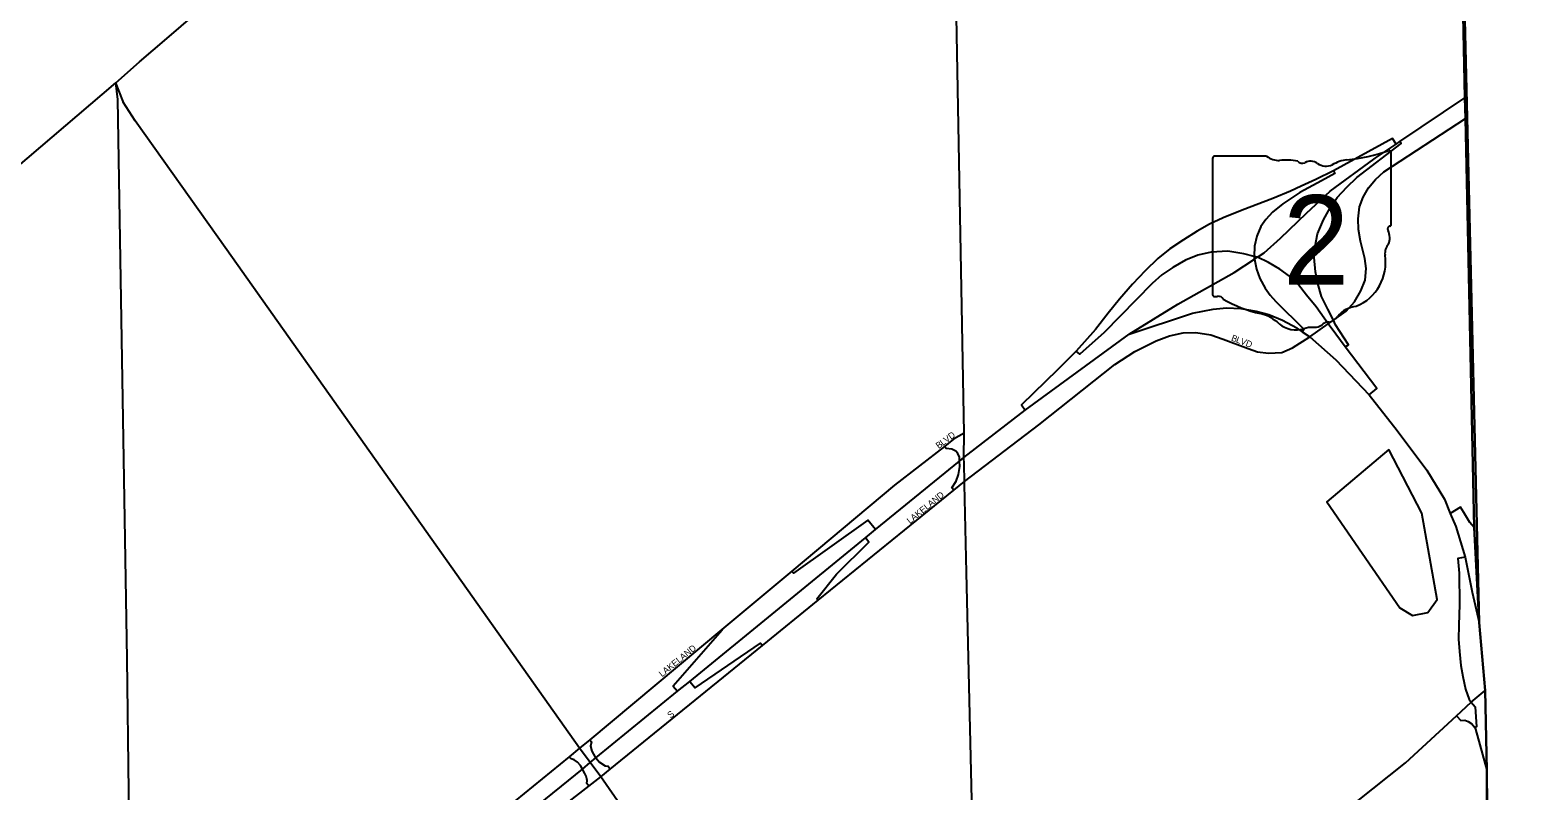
# Model space of a CAD drawing. Extents: x 2010165 to 2382125, y 1060529 to 1407316.
# Drawn here: x 2234114 to 2245862, y 1310963 to 1316886 of the extents above; entities that cross this region are included whole.
import ezdxf

# ---------------------------------------------------------------- set-up
doc = ezdxf.new("R2010")
doc.units = 0
for name, color, linetype in [('GM_X_Adjacent_County', 7, 'Continuous'), ('GM_X_City_Street', 7, 'Continuous'), ('GM_X_City_Street_Text', 7, 'Continuous'), ('GM_X_Corporation', 7, 'Continuous'), ('GM_X_County', 7, 'Continuous'), ('GM_X_Interchange_Ramps', 7, 'Continuous'), ('GM_X_Interstate_Location', 7, 'Continuous'), ('GM_X_Interstate_Route', 7, 'Continuous'), ('GM_X_Minor_Lake', 7, 'Continuous'), ('GM_X_State_Location', 7, 'Continuous'), ('GM_X_State_Route', 7, 'Continuous'), ('GM_X_State_Shield', 7, 'Continuous'), ('GM_X_US_Route', 7, 'Continuous')]:
    doc.layers.add(name, color=color, linetype=linetype)

msp = doc.modelspace()

# ---------------------------------------------------------------- linework, layer by layer
at = {"layer": 'GM_X_Adjacent_County'}
msp.add_lwpolyline([(2253871, 1302246), (2248279, 1302210), (2246039, 1302195), (2245541, 1302192), (2245528, 1304087), (2245507, 1306573), (2245466, 1311124), (2245451, 1311744), (2245406, 1312275), (2245366, 1313013), (2245298, 1316197), (2245294, 1316360), (2245278, 1317130)], dxfattribs=at)
at = {"layer": 'GM_X_City_Street'}
for points in [[(2234909, 1308893), (2234870, 1311991), (2234797, 1316346), (2234781, 1316477)], [(2234838, 1316330), (2234781, 1316477)], [(2238395, 1311294), (2235647, 1315176), (2234931, 1316181), (2234839, 1316326), (2234838, 1316330)], [(2237772, 1310459), (2238467, 1311000), (2238560, 1311072), (2238634, 1311133), (2239820, 1312094), (2240255, 1312447), (2241311, 1313304), (2241395, 1313371), (2241975, 1313814), (2242567, 1314282), (2242723, 1314385), (2242887, 1314467), (2242992, 1314505), (2243098, 1314530), (2243198, 1314531), (2243315, 1314514), (2243411, 1314481), (2243606, 1314408), (2243679, 1314382), (2243763, 1314370), (2243868, 1314377), (2243951, 1314412), (2244085, 1314498), (2244229, 1314599), (2244269, 1314627), (2244370, 1314698), (2244433, 1314771), (2244484, 1314855), (2244516, 1314938), (2244524, 1315029), (2244514, 1315108), (2244481, 1315242), (2244466, 1315335), (2244463, 1315418), (2244473, 1315509), (2244500, 1315585), (2244542, 1315658), (2244597, 1315723), (2244661, 1315782), (2245298, 1316197)], [(2241391, 1313747), (2241308, 1313700), (2241239, 1313644), (2240849, 1313342), (2240048, 1312674), (2239503, 1312219), (2238476, 1311361), (2238395, 1311294), (2238315, 1311229), (2237753, 1310771), (2237032, 1310186), (2236735, 1309945), (2236518, 1309769), (2235520, 1308963), (2235213, 1308739), (2235026, 1308631), (2234914, 1308565), (2234865, 1308535)], [(2239398, 1309868), (2239376, 1309899), (2238560, 1311072), (2238478, 1311183), (2238395, 1311294)]]:
    msp.add_lwpolyline(points, dxfattribs=at)
at = {"layer": 'GM_X_Corporation'}
for points in [[(2253383, 1309636), (2251984, 1309571), (2251976, 1310172), (2249249, 1310209), (2249256, 1309054), (2247540, 1309008), (2247533, 1308848), (2245458, 1308807), (2245466, 1311124), (2245451, 1311744), (2245406, 1312275), (2245178, 1321773), (2246132, 1321791), (2248226, 1321814), (2253448, 1321874)], [(2245178, 1321773), (2245406, 1312275), (2245451, 1311744), (2245466, 1311124), (2245458, 1308807), (2245473, 1308109), (2243489, 1308053), (2243515, 1306895), (2242283, 1306903), (2241498, 1306888), (2241571, 1303589), (2239087, 1303545), (2239128, 1302428), (2238391, 1302405), (2238502, 1298389), (2234754, 1298378), (2234939, 1293048)]]:
    msp.add_lwpolyline(points, dxfattribs=at)
at = {"layer": 'GM_X_County'}
msp.add_lwpolyline([(2245278, 1317130), (2245294, 1316360), (2245298, 1316197), (2245366, 1313013), (2245406, 1312275), (2245451, 1311744), (2245466, 1311124), (2245507, 1306573), (2245528, 1304087), (2245541, 1302192), (2246039, 1302195), (2248279, 1302210), (2253871, 1302246)], dxfattribs=at)
at = {"layer": 'GM_X_Interchange_Ramps'}
for points in [[(2244758, 1315998), (2244729, 1316042), (2244269, 1315791), (2244132, 1315722), (2244018, 1315671), (2243936, 1315633), (2243796, 1315575), (2243557, 1315485), (2243409, 1315424), (2243305, 1315375), (2243207, 1315322), (2243100, 1315254), (2242994, 1315183), (2242900, 1315107), (2242803, 1315012), (2242704, 1314908), (2242603, 1314791), (2242514, 1314681), (2242416, 1314556), (2242265, 1314387), (2242118, 1314242), (2241838, 1313968), (2241868, 1313928)], [(2244362, 1314419), (2244386, 1314437), (2244286, 1314591), (2244269, 1314627), (2244226, 1314713), (2244176, 1314812), (2244147, 1314914), (2244129, 1315005), (2244120, 1315115), (2244126, 1315203), (2244146, 1315300), (2244193, 1315410), (2244243, 1315503), (2244298, 1315582), (2244375, 1315664), (2244452, 1315738), (2244798, 1316004), (2244788, 1316018)], [(2244269, 1315791), (2244280, 1315771), (2244176, 1315712), (2244008, 1315623), (2243875, 1315533), (2243794, 1315470), (2243743, 1315412), (2243703, 1315356), (2243672, 1315281), (2243655, 1315205), (2243652, 1315124), (2243652, 1315112), (2243654, 1315102), (2243669, 1315026), (2243697, 1314952), (2243737, 1314878), (2243776, 1314822), (2243820, 1314774), (2244039, 1314557), (2244027, 1314538)], [(2244548, 1314046), (2244607, 1314095), (2244362, 1314419), (2244287, 1314518), (2244229, 1314599), (2244135, 1314732), (2244059, 1314823), (2243996, 1314902), (2243927, 1314970), (2243852, 1315026), (2243764, 1315078), (2243678, 1315118), (2243652, 1315124), (2243570, 1315145), (2243446, 1315164), (2243318, 1315157), (2243212, 1315133), (2243116, 1315096), (2243018, 1315039), (2242932, 1314981), (2242856, 1314912), (2242483, 1314533), (2242293, 1314363), (2242265, 1314387)], [(2241311, 1313304), (2241297, 1313322), (2241329, 1313374), (2241349, 1313426), (2241357, 1313488), (2241356, 1313531), (2241355, 1313561), (2241343, 1313589), (2241326, 1313608), (2241296, 1313624), (2241251, 1313629), (2241239, 1313644)], [(2245366, 1313013), (2245333, 1313053), (2245285, 1313129), (2245260, 1313171), (2245180, 1313123)], [(2240702, 1312997), (2240641, 1313071), (2240062, 1312657), (2240048, 1312674)], [(2240255, 1312447), (2240245, 1312459), (2240397, 1312649), (2240649, 1312900), (2240623, 1312932)], [(2245296, 1312782), (2245240, 1312771), (2245249, 1312658), (2245253, 1312415), (2245247, 1312253), (2245245, 1312145), (2245251, 1312047), (2245261, 1311939), (2245278, 1311852), (2245298, 1311755), (2245327, 1311673), (2245343, 1311654)], [(2239503, 1312219), (2239506, 1312215), (2239124, 1311779), (2239158, 1311738)], [(2239253, 1311815), (2239295, 1311765), (2239804, 1312114), (2239820, 1312094)], [(2245343, 1311654), (2245375, 1311617), (2245384, 1311462), (2245372, 1311456)], [(2245228, 1311548), (2245261, 1311511), (2245293, 1311514), (2245320, 1311503), (2245347, 1311485), (2245372, 1311456), (2245377, 1311444), (2245466, 1311123)], [(2238476, 1311361), (2238488, 1311345), (2238481, 1311311), (2238491, 1311271), (2238517, 1311225), (2238522, 1311219), (2238550, 1311186), (2238595, 1311158), (2238617, 1311155), (2238634, 1311133)], [(2238467, 1311000), (2238452, 1311019), (2238454, 1311044), (2238451, 1311056), (2238446, 1311078), (2238436, 1311099), (2238417, 1311133), (2238401, 1311160), (2238380, 1311185), (2238353, 1311204), (2238329, 1311212), (2238315, 1311229)]]:
    msp.add_lwpolyline(points, dxfattribs=at)
at = {"layer": 'GM_X_Interstate_Route'}
for points in [[(2242679, 1314520), (2242679, 1314520), (2243170, 1314681), (2243332, 1314714), (2243436, 1314723), (2243548, 1314718), (2243667, 1314699), (2243766, 1314673), (2243873, 1314627), (2243983, 1314567), (2243985, 1314566)], [(2243985, 1314566), (2244027, 1314538), (2244085, 1314498), (2244289, 1314319), (2244548, 1314046), (2244765, 1313768), (2244998, 1313461), (2245134, 1313234), (2245180, 1313123), (2245222, 1313022), (2245296, 1312782), (2245350, 1312509), (2245406, 1312275)], [(2241390, 1313558), (2241868, 1313928), (2242679, 1314520)], [(2232924, 1307142), (2234220, 1307872), (2234786, 1308269), (2234817, 1308291), (2234860, 1308321), (2234917, 1308361), (2234987, 1308413), (2235511, 1308800), (2235909, 1309114), (2236104, 1309268), (2236747, 1309775), (2237510, 1310396), (2237574, 1310448), (2238417, 1311133), (2238478, 1311183), (2238522, 1311219), (2239158, 1311738), (2239253, 1311815), (2240623, 1312932), (2240702, 1312997), (2241356, 1313531), (2241390, 1313558)]]:
    msp.add_lwpolyline(points, dxfattribs=at)
at = {"layer": 'GM_X_Minor_Lake'}
for points in [[(2244702, 1313620), (2244218, 1313214), (2244494, 1312813)], [(2244494, 1312813), (2244786, 1312389), (2244885, 1312328), (2245005, 1312352), (2245078, 1312453), (2244958, 1313125), (2244702, 1313620)]]:
    msp.add_lwpolyline(points, dxfattribs=at)
at = {"layer": 'GM_X_State_Route'}
for points in [[(2241391, 1313507), (2241390, 1313558), (2241391, 1313747), (2241301, 1318685), (2241260, 1320563)], [(2233896, 1315721), (2234781, 1316477), (2234965, 1316640), (2235180, 1316822), (2235401, 1317014), (2235612, 1317192), (2235811, 1317362), (2235970, 1317500), (2236130, 1317631), (2236291, 1317777), (2236370, 1317843)], [(2244585, 1315881), (2244595, 1315888), (2244758, 1315998), (2244788, 1316018), (2245294, 1316360)], [(2242679, 1314520), (2243058, 1314752), (2243496, 1315000), (2243654, 1315102), (2243678, 1315118), (2243729, 1315151), (2243856, 1315265), (2244059, 1315460), (2244243, 1315631), (2244585, 1315881)], [(2241395, 1313349), (2241395, 1313371), (2241391, 1313507)], [(2241411, 1312664), (2241395, 1313349)], [(2241462, 1310453), (2241411, 1312664)]]:
    msp.add_lwpolyline(points, dxfattribs=at)
at = {"layer": 'GM_X_State_Shield'}
for p, q in [((2243328, 1315887), (2243328, 1314830)), ((2243749, 1315905), (2243342, 1315905)), ((2244720, 1315378), (2244720, 1315931)), ((2244720, 1315378), (2244720, 1315378))]:
    msp.add_line(p, q, dxfattribs=at)
for centre, radius, start, end in [((2243344, 1315889), 16.1, 98.1301, 188.1301), ((2243846, 1316027), 156, 231.6195, 271.1119), ((2243898, 1315312), 562, 80.4867, 94.9883), ((2244026, 1315894), 45.1, 219.7921, 297.1024), ((2244092, 1315772), 93.8, 54.4667, 119.1411), ((2244213, 1315940), 113, 233.8562, 294.8282), ((2244412, 1315582), 297, 97.3462, 120.7689), ((2244224, 1317345), 1476, 275.8445, 288.9065), ((2244705, 1315933), 15.5, 351.8621, 97.738), ((2244704, 1315376), 16.6, 289.6038, 7.7341), ((2244716, 1315338), 24, 107.944, 210.337), ((2244564, 1315268), 144, 340.033, 23.6496), ((2244776, 1315147), 105, 136.8065, 186.9296), ((2244307, 1315077), 369, 292.3089, 8.9858), ((2243344, 1314828), 16.3, 171.9584, 258.3066), ((2243346, 1314936), 124, 267.339, 280.6039), ((2243372, 1314769), 44.8, 29.7484, 93.2717), ((2243937, 1315718), 1066, 240.4129, 257.1985), ((2243619, 1314355), 334, 47.1842, 75.836), ((2244463, 1314533), 202, 94.4031, 142.5768), ((2243980, 1314764), 212, 230.7004, 286.2918), ((2244102, 1314398), 174, 85.6951, 111.2099), ((2244118, 1314685), 113, 268.777, 315.5493), ((2244220, 1314582), 31.8, 65.7517, 132.6484), ((2244206, 1314728), 119, 282.8732, 323.2771)]:
    msp.add_arc(centre, radius, start, end, dxfattribs=at)
at = {"layer": 'GM_X_US_Route'}
msp.add_lwpolyline([(2241744, 1308690), (2241900, 1308822), (2242089, 1308990), (2242250, 1309114), (2242960, 1309687), (2243940, 1310472), (2244832, 1311181), (2245228, 1311548), (2245343, 1311654), (2245451, 1311744)], dxfattribs=at)

# ---------------------------------------------------------------- texts
at = {"layer": 'GM_X_City_Street_Text'}
for s, rotation, p in [('B', 339.4752, (2243469, 1314470)), ('L', 339.4567, (2243506, 1314456)), ('V', 339.4834, (2243539, 1314444)), ('D', 340.0014, (2243581, 1314428)), ('V', 37.0928, (2241254, 1313669)), ('D', 35.5148, (2241289, 1313696)), ('B', 37.0933, (2241194, 1313624)), ('L', 37.0939, (2241226, 1313648)), ('LAKELAND', 39.1315, (2240970, 1313039)), ('LAKELAND', 39.1315, (2239038, 1311846)), ('S', 39.8092, (2239104, 1311525))]:
    msp.add_text(s, height=50, rotation=rotation, dxfattribs=at).set_placement(p)
at = {"layer": 'GM_X_Interstate_Location'}
for s in ['-', '.', ',']:
    msp.add_text(s, height=1, dxfattribs=at).set_placement((2238408, 1311132))
at = {"layer": 'GM_X_State_Location'}
for s in ['s', 'r']:
    msp.add_text(s, height=1, dxfattribs=at).set_placement((2244008, 1315288))
msp.add_text('2', height=1, rotation=0, dxfattribs=at).set_placement((2243858, 1315215))
at = {"layer": 'GM_X_State_Shield'}
msp.add_text('2', height=696, dxfattribs=at).set_placement((2243876, 1314905))

doc.saveas('drawing.dxf')
